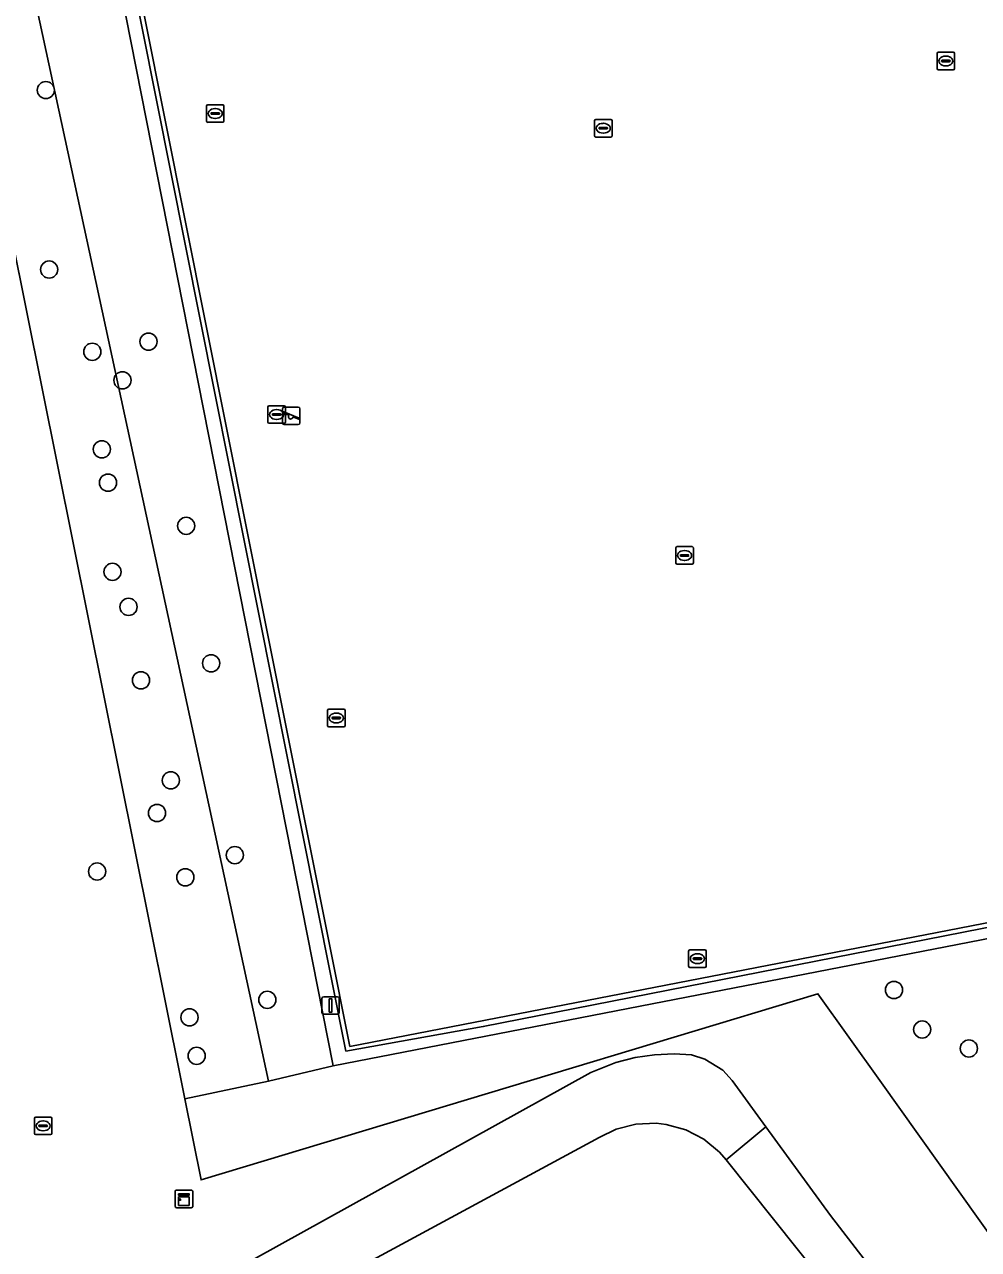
# Model space of a CAD drawing. Extents: x 160203 to 161530, y 379528 to 381797.
# Drawn here: x 160872.1 to 160926.5, y 380240.4 to 380310.2 of the extents above; entities that cross this region are included whole.
import ezdxf

# ---------------------------------------------------------------- set-up
doc = ezdxf.new("R2010")
doc.units = 0
for name, color, linetype in [('IMGEO_Boom', 7, 'Continuous'), ('IMGEO_Brandkraan', 7, 'Continuous'), ('IMGEO_Groenvoorziening', 7, 'Continuous'), ('IMGEO_Hek', 7, 'Continuous'), ('IMGEO_Kast', 7, 'Continuous'), ('IMGEO_Lichtmast', 7, 'Continuous'), ('IMGEO_Loofbos', 7, 'Continuous'), ('IMGEO_Rijbaan_lokaal_open', 7, 'Continuous'), ('IMGEO_Speelvoorziening', 7, 'Continuous'), ('IMGEO_Voetpad_onverhard', 7, 'Continuous'), ('IMGEO_Voetpad_open', 7, 'Continuous'), ('IMGEO_Waterleidingput', 7, 'Continuous')]:
    doc.layers.add(name, color=color, linetype=linetype)

msp = doc.modelspace()

# ---------------------------------------------------------------- linework, layer by layer
at = {"layer": 'IMGEO_Boom'}
for centre in [(160873.345, 380306.425), (160873.538, 380296.2), (160879.196, 380292.092), (160875.994, 380291.516), (160877.712, 380289.892), (160876.54, 380285.958), (160876.892, 380284.058), (160881.342, 380281.598), (160877.143, 380278.979), (160878.061, 380276.981), (160882.765, 380273.766), (160878.767, 380272.799), (160880.468, 380267.097), (160879.683, 380265.236), (160884.12, 380262.839), (160876.268, 380261.903), (160881.295, 380261.575), (160921.681, 380255.157), (160885.967, 380254.594), (160881.533, 380253.596), (160923.29, 380252.905), (160881.941, 380251.403), (160925.951, 380251.823)]:
    msp.add_circle(centre, 0.489, dxfattribs=at)
at = {"layer": 'IMGEO_Brandkraan'}
for p, q in [((160872.693, 380246.986), (160872.693, 380247.838)), ((160872.768, 380247.912), (160873.62, 380247.912)), ((160873.181, 380247.692), (160873.206, 380247.692)), ((160873.694, 380247.838), (160873.694, 380246.986)), ((160872.952, 380247.406), (160872.952, 380247.418)), ((160873.39, 380247.369), (160872.992, 380247.369)), ((160872.995, 380247.455), (160873.393, 380247.455)), ((160873.204, 380247.132), (160873.179, 380247.132)), ((160873.436, 380247.418), (160873.436, 380247.406)), ((160873.62, 380246.912), (160872.768, 380246.912))]:
    msp.add_line(p, q, dxfattribs=at)
for points in [[(160872.693, 380246.986), (160872.693, 380247.838)], [(160872.768, 380247.912), (160873.62, 380247.912)], [(160873.694, 380247.838), (160873.694, 380246.986)], [(160873.62, 380246.912), (160872.768, 380246.912)]]:
    msp.add_lwpolyline(points, dxfattribs=at)
for centre, radius, start, end in [((160872.77, 380247.836), 0.0765, 91.55205, 178.44795), ((160872.77, 380247.836), 0.0765, 91.55205, 178.44795), ((160873.618, 380247.836), 0.0765, 1.55205, 88.44795), ((160873.618, 380247.836), 0.0765, 1.55205, 88.44795), ((160872.77, 380246.988), 0.0765, 181.55205, 268.44795), ((160872.77, 380246.988), 0.0765, 181.55205, 268.44795), ((160872.992, 380247.415), 0.0403, 85.87752, 175.75265), ((160872.989, 380247.405), 0.0366, 178.93798, 274.71019), ((160873.393, 380247.412), 0.043, 264.86636, 352.45326), ((160873.397, 380247.417), 0.0386, 1.73085, 96.63898), ((160873.618, 380246.988), 0.0765, 271.55205, 358.44795), ((160873.618, 380246.988), 0.0765, 271.55205, 358.44795)]:
    msp.add_arc(centre, radius, start, end, dxfattribs=at)
for centre, major_axis, ratio, start_param, end_param in [((160873.18, 380247.412), (-0.387, 0.002), 0.722429, 4.712389, 7.853982), ((160873.205, 380247.412), (-0.39, 0.002), 0.717154, 1.570796, 4.712389)]:
    msp.add_ellipse(centre, major_axis=major_axis, ratio=ratio, start_param=start_param, end_param=end_param, dxfattribs=at)
at = {"layer": 'IMGEO_Groenvoorziening'}
for points in [[(160982.946, 380343.466), (160876.624, 380322.345), (160890.678, 380251.936), (160931.881, 380259.924), (160937.455, 380261.035), (160950.949, 380263.688), (160996.667, 380272.689), (160996.889, 380272.733)], [(160875.252, 380324.13), (160871.69, 380340.974), (160870.472, 380340.734), (160870.751, 380339.189), (160867.026, 380338.466), (160867.275, 380336.923), (160867.634, 380335.108), (160886.037, 380249.962), (160889.722, 380250.835)], [(160867.634, 380335.108), (160865.682, 380334.722), (160865.323, 380336.537), (160867.275, 380336.923), (160867.026, 380338.466), (160863.415, 380337.765), (160881.057, 380250), (160881.269, 380248.945), (160886.037, 380249.962)], [(160882.193, 380244.337), (160900.971, 380250), (160917.344, 380254.938), (160920.868, 380250), (160927.66, 380240.48), (160935.419, 380241.949), (160932.052, 380259.054), (160889.722, 380250.835), (160886.037, 380249.962), (160881.269, 380248.945)]]:
    msp.add_lwpolyline(points, close=True, dxfattribs=at)
for points in [[(161002.454, 380102.93), (161000, 380115.939), (160993.961, 380147.551), (160927.66, 380240.48), (160920.868, 380250), (160917.344, 380254.938), (160900.971, 380250), (160882.193, 380244.337), (160881.269, 380248.945), (160881.057, 380250), (160863.415, 380337.765), (160863.414, 380337.765), (160856.923, 380336.505), (160856.795, 380337.055), (160855.357, 380336.794), (160871.032, 380258.795), (160870.189, 380258.635)], [(160861.364, 380242.364), (160861.405, 380241.518), (160861.641, 380241.586), (160863.622, 380231.509), (160863.743, 380230.895), (160864.296, 380230.681), (160865.19, 380230.526), (160865.741, 380230.547), (160866.976, 380230.784), (160869.351, 380231.651), (160873.018, 380233.355), (160885.232, 380239.841), (160904.408, 380250.444), (160905.837, 380251.014), (160906.925, 380251.299), (160908.037, 380251.468), (160909.161, 380251.52), (160910.151, 380251.456), (160910.911, 380251.22), (160911.919, 380250.586), (160912.463, 380249.997), (160914.381, 380247.357), (160918.056, 380242.3), (160926.83, 380230.947)]]:
    msp.add_lwpolyline(points, dxfattribs=at)
at = {"layer": 'IMGEO_Hek'}
for points in [[(160996.953, 380272.41), (160997.26, 380272.47), (160983.227, 380343.654), (160876.335, 380322.564), (160890.446, 380251.672), (160898.27, 380253.065), (160931.929, 380259.679)], [(160863.455, 380337.568), (160881.057, 380250)], [(160920.868, 380250), (160917.344, 380254.938), (160900.971, 380250)], [(160881.269, 380248.945), (160881.057, 380250)], [(160900.971, 380250), (160882.193, 380244.337)], [(160927.66, 380240.48), (160920.868, 380250)], [(160882.193, 380244.337), (160881.269, 380248.945)]]:
    msp.add_lwpolyline(points, dxfattribs=at)
at = {"layer": 'IMGEO_Kast'}
for p, q in [((160880.719, 380242.826), (160880.719, 380243.667)), ((160880.719, 380243.667), (160880.719, 380242.826)), ((160880.794, 380243.751), (160881.635, 380243.751)), ((160881.635, 380243.751), (160880.794, 380243.751)), ((160881.719, 380243.676), (160881.719, 380242.835)), ((160881.719, 380242.835), (160881.719, 380243.676)), ((160881.644, 380242.751), (160880.803, 380242.751)), ((160880.803, 380242.751), (160881.644, 380242.751))]:
    msp.add_line(p, q, dxfattribs=at)
for points in [[(160880.914, 380243.541), (160881.514, 380243.541), (160881.514, 380243.456), (160880.914, 380243.456), (160880.914, 380243.541)], [(160880.914, 380243.366), (160881.514, 380243.366), (160881.514, 380242.877), (160880.914, 380242.877), (160880.914, 380243.366)]]:
    msp.add_lwpolyline(points, dxfattribs=at)
msp.add_circle((160880.998, 380243.215), 0.0377, dxfattribs=at)
for centre, start, end in [((160880.797, 380243.673), 92.4484, 184.28452), ((160880.797, 380243.673), 92.4484, 184.28452), ((160881.641, 380243.673), 2.4484, 94.28452), ((160881.641, 380243.673), 2.4484, 94.28452), ((160880.797, 380242.829), 182.4484, 274.28452), ((160880.797, 380242.829), 182.4484, 274.28452), ((160881.641, 380242.829), 272.4484, 4.28452), ((160881.641, 380242.829), 272.4484, 4.28452)]:
    msp.add_arc(centre, 0.0779, start, end, dxfattribs=at)
at = {"layer": 'IMGEO_Lichtmast'}
for p, q in [((160889.082, 380253.872), (160889.082, 380254.672)), ((160889.082, 380254.672), (160889.082, 380253.872)), ((160889.182, 380254.772), (160889.972, 380254.772)), ((160889.972, 380254.772), (160889.182, 380254.772)), ((160890.072, 380254.672), (160890.072, 380253.872)), ((160890.072, 380253.872), (160890.072, 380254.672)), ((160889.972, 380253.772), (160889.182, 380253.772)), ((160889.182, 380253.772), (160889.972, 380253.772))]:
    msp.add_line(p, q, dxfattribs=at)
msp.add_lwpolyline([(160889.502, 380254.647), (160889.652, 380254.647), (160889.652, 380253.897), (160889.502, 380253.897), (160889.502, 380254.647)], dxfattribs=at)
for centre, start, end in [((160889.182, 380254.672), 90, 180), ((160889.182, 380254.672), 90, 180), ((160889.972, 380254.672), 0, 90), ((160889.972, 380254.672), 360, 90), ((160889.182, 380253.872), 180, 270), ((160889.182, 380253.872), 180, 270), ((160889.972, 380253.872), 270, 0), ((160889.972, 380253.872), 270, 0)]:
    msp.add_arc(centre, 0.1, start, end, dxfattribs=at)
at = {"layer": 'IMGEO_Loofbos'}
msp.add_lwpolyline([(160921.556, 380233.643), (160912.111, 380245.48), (160911.729, 380245.914), (160910.839, 380246.65), (160909.815, 380247.185), (160908.702, 380247.496), (160908.128, 380247.562), (160906.974, 380247.514), (160905.855, 380247.226), (160904.877, 380246.748), (160880.524, 380233.597)], dxfattribs=at)
at = {"layer": 'IMGEO_Rijbaan_lokaal_open'}
msp.add_lwpolyline([(160983.227, 380343.654), (160898.548, 380326.947), (160876.335, 380322.564), (160890.446, 380251.672), (160898.27, 380253.065), (160931.929, 380259.679), (160931.881, 380259.924), (160890.678, 380251.936), (160876.624, 380322.345), (160982.946, 380343.466), (160996.889, 380272.733), (160996.953, 380272.41), (160997.26, 380272.47)], close=True, dxfattribs=at)
at = {"layer": 'IMGEO_Speelvoorziening'}
for p, q in [((160886.836, 380287.465), (160886.836, 380288.265)), ((160886.836, 380288.265), (160886.836, 380287.465)), ((160886.936, 380288.365), (160887.726, 380288.365)), ((160887.726, 380288.365), (160886.936, 380288.365)), ((160887.826, 380288.265), (160887.826, 380287.465)), ((160887.826, 380287.465), (160887.826, 380288.265)), ((160887.219, 380287.893), (160886.88, 380288.03)), ((160886.905, 380288.09), (160887.781, 380287.737)), ((160887.757, 380287.677), (160887.417, 380287.814)), ((160887.726, 380287.365), (160886.936, 380287.365)), ((160886.936, 380287.365), (160887.726, 380287.365))]:
    msp.add_line(p, q, dxfattribs=at)
for centre, radius, start, end in [((160886.936, 380288.265), 0.1, 90, 180), ((160886.936, 380288.265), 0.1, 90, 180), ((160887.726, 380288.265), 0.1, 0, 90), ((160887.726, 380288.265), 0.1, 360, 90), ((160886.936, 380287.465), 0.1, 180, 270), ((160886.936, 380287.465), 0.1, 180, 270), ((160886.893, 380288.06), 0.0327, 68.07798, 248.07798), ((160887.298, 380287.803), 0.12, 130.99278, 5.16318), ((160887.726, 380287.465), 0.1, 270, 0), ((160887.726, 380287.465), 0.1, 270, 0), ((160887.769, 380287.707), 0.0327, 248.07798, 68.07798)]:
    msp.add_arc(centre, radius, start, end, dxfattribs=at)
at = {"layer": 'IMGEO_Voetpad_onverhard'}
for points in [[(160880.524, 380233.597), (160904.877, 380246.748), (160905.855, 380247.226), (160906.974, 380247.514), (160908.128, 380247.562), (160908.702, 380247.496), (160909.815, 380247.185), (160910.839, 380246.65), (160911.729, 380245.914), (160912.111, 380245.48), (160914.381, 380247.357), (160912.463, 380249.997), (160911.919, 380250.586), (160910.911, 380251.22), (160910.151, 380251.456), (160909.161, 380251.52), (160908.037, 380251.468), (160906.925, 380251.299), (160905.837, 380251.014), (160904.408, 380250.444), (160885.232, 380239.841)], [(160988.682, 380136.429), (160988.247, 380138.2), (160987.367, 380140.505), (160984.79, 380146.007), (160981.651, 380151.209), (160974.892, 380161.133), (160957.842, 380184.306), (160949.355, 380197.613), (160937.681, 380214.675), (160926.83, 380230.947), (160918.056, 380242.3), (160914.381, 380247.357), (160912.111, 380245.48), (160921.556, 380233.643), (160945.535, 380198.222), (160947.629, 380195.006), (160956.486, 380181.403), (160962.828, 380172.052), (160971.107, 380160.993), (160979.459, 380149.083), (160982.136, 380144.753), (160985.261, 380138.313), (160985.88, 380136.595)]]:
    msp.add_lwpolyline(points, dxfattribs=at)
at = {"layer": 'IMGEO_Voetpad_open'}
msp.add_lwpolyline([(160898.548, 380326.947), (160898.212, 380328.588), (160875.252, 380324.13), (160889.722, 380250.835), (160932.052, 380259.054), (160931.929, 380259.679), (160898.27, 380253.065), (160890.446, 380251.672), (160876.335, 380322.564)], close=True, dxfattribs=at)
at = {"layer": 'IMGEO_Waterleidingput'}
for p, q in [((160924.135, 380307.654), (160924.135, 380308.506)), ((160924.21, 380308.58), (160925.062, 380308.58)), ((160924.623, 380308.36), (160924.648, 380308.36)), ((160925.136, 380308.506), (160925.136, 380307.654)), ((160924.394, 380308.074), (160924.394, 380308.086)), ((160924.832, 380308.037), (160924.434, 380308.037)), ((160924.437, 380308.123), (160924.835, 380308.123)), ((160924.646, 380307.8), (160924.621, 380307.8)), ((160924.878, 380308.086), (160924.878, 380308.074)), ((160925.062, 380307.58), (160924.21, 380307.58)), ((160882.573, 380305.588), (160883.425, 380305.588)), ((160882.498, 380304.662), (160882.498, 380305.514)), ((160882.757, 380305.082), (160882.757, 380305.094)), ((160883.195, 380305.045), (160882.797, 380305.045)), ((160882.8, 380305.131), (160883.198, 380305.131)), ((160882.986, 380305.368), (160883.011, 380305.368)), ((160883.241, 380305.094), (160883.241, 380305.082)), ((160883.499, 380305.514), (160883.499, 380304.662)), ((160883.425, 380304.588), (160882.573, 380304.588)), ((160883.009, 380304.808), (160882.984, 380304.808)), ((160904.614, 380303.825), (160904.614, 380304.677)), ((160904.689, 380304.751), (160905.541, 380304.751)), ((160904.873, 380304.245), (160904.873, 380304.257)), ((160905.311, 380304.208), (160904.913, 380304.208)), ((160904.916, 380304.294), (160905.314, 380304.294)), ((160905.102, 380304.531), (160905.127, 380304.531)), ((160905.357, 380304.257), (160905.357, 380304.245)), ((160905.615, 380304.677), (160905.615, 380303.825)), ((160905.541, 380303.751), (160904.689, 380303.751)), ((160905.125, 380303.971), (160905.1, 380303.971)), ((160885.999, 380287.514), (160885.999, 380288.366)), ((160886.074, 380288.44), (160886.926, 380288.44)), ((160886.487, 380288.22), (160886.512, 380288.22)), ((160887, 380288.366), (160887, 380287.514)), ((160886.926, 380287.44), (160886.074, 380287.44)), ((160886.258, 380287.934), (160886.258, 380287.946)), ((160886.696, 380287.897), (160886.298, 380287.897)), ((160886.301, 380287.983), (160886.699, 380287.983)), ((160886.51, 380287.66), (160886.485, 380287.66)), ((160886.742, 380287.946), (160886.742, 380287.934)), ((160909.246, 380279.486), (160909.246, 380280.338)), ((160909.321, 380280.412), (160910.173, 380280.412)), ((160909.505, 380279.906), (160909.505, 380279.918)), ((160909.943, 380279.869), (160909.545, 380279.869)), ((160909.548, 380279.955), (160909.946, 380279.955)), ((160909.734, 380280.192), (160909.759, 380280.192)), ((160909.989, 380279.918), (160909.989, 380279.906)), ((160910.247, 380280.338), (160910.247, 380279.486)), ((160910.173, 380279.412), (160909.321, 380279.412)), ((160909.757, 380279.632), (160909.732, 380279.632)), ((160889.401, 380270.225), (160889.401, 380271.077)), ((160889.476, 380271.151), (160890.328, 380271.151)), ((160889.703, 380270.694), (160890.101, 380270.694)), ((160889.889, 380270.931), (160889.914, 380270.931)), ((160890.402, 380271.077), (160890.402, 380270.225)), ((160890.328, 380270.151), (160889.476, 380270.151)), ((160889.66, 380270.645), (160889.66, 380270.657)), ((160890.098, 380270.608), (160889.7, 380270.608)), ((160889.912, 380270.371), (160889.887, 380270.371)), ((160890.144, 380270.657), (160890.144, 380270.645)), ((160910.055, 380257.442), (160910.907, 380257.442)), ((160909.98, 380256.516), (160909.98, 380257.368)), ((160910.239, 380256.936), (160910.239, 380256.948)), ((160910.677, 380256.899), (160910.279, 380256.899)), ((160910.282, 380256.985), (160910.68, 380256.985)), ((160910.468, 380257.222), (160910.493, 380257.222)), ((160910.723, 380256.948), (160910.723, 380256.936)), ((160910.981, 380257.368), (160910.981, 380256.516)), ((160910.907, 380256.442), (160910.055, 380256.442)), ((160910.491, 380256.662), (160910.466, 380256.662))]:
    msp.add_line(p, q, dxfattribs=at)
for points in [[(160924.135, 380307.654), (160924.135, 380308.506)], [(160924.21, 380308.58), (160925.062, 380308.58)], [(160925.136, 380308.506), (160925.136, 380307.654)], [(160925.062, 380307.58), (160924.21, 380307.58)], [(160882.573, 380305.588), (160883.425, 380305.588)], [(160882.498, 380304.662), (160882.498, 380305.514)], [(160883.499, 380305.514), (160883.499, 380304.662)], [(160883.425, 380304.588), (160882.573, 380304.588)], [(160904.614, 380303.825), (160904.614, 380304.677)], [(160904.689, 380304.751), (160905.541, 380304.751)], [(160905.615, 380304.677), (160905.615, 380303.825)], [(160905.541, 380303.751), (160904.689, 380303.751)], [(160885.999, 380287.514), (160885.999, 380288.366)], [(160886.074, 380288.44), (160886.926, 380288.44)], [(160887, 380288.366), (160887, 380287.514)], [(160886.926, 380287.44), (160886.074, 380287.44)], [(160909.246, 380279.486), (160909.246, 380280.338)], [(160909.321, 380280.412), (160910.173, 380280.412)], [(160910.247, 380280.338), (160910.247, 380279.486)], [(160910.173, 380279.412), (160909.321, 380279.412)], [(160889.401, 380270.225), (160889.401, 380271.077)], [(160889.476, 380271.151), (160890.328, 380271.151)], [(160890.402, 380271.077), (160890.402, 380270.225)], [(160890.328, 380270.151), (160889.476, 380270.151)], [(160910.055, 380257.442), (160910.907, 380257.442)], [(160909.98, 380256.516), (160909.98, 380257.368)], [(160910.981, 380257.368), (160910.981, 380256.516)], [(160910.907, 380256.442), (160910.055, 380256.442)]]:
    msp.add_lwpolyline(points, dxfattribs=at)
for centre, radius, start, end in [((160924.212, 380308.504), 0.0765, 91.55205, 178.44795), ((160924.212, 380308.504), 0.0765, 91.55205, 178.44795), ((160925.06, 380308.504), 0.0765, 1.55205, 88.44795), ((160925.06, 380308.504), 0.0765, 1.55205, 88.44795), ((160924.434, 380308.083), 0.0403, 85.87752, 175.75265), ((160924.431, 380308.073), 0.0366, 178.93798, 274.71019), ((160924.835, 380308.08), 0.043, 264.86636, 352.45326), ((160924.839, 380308.085), 0.0386, 1.73085, 96.63898), ((160924.212, 380307.656), 0.0765, 181.55205, 268.44795), ((160924.212, 380307.656), 0.0765, 181.55205, 268.44795), ((160925.06, 380307.656), 0.0765, 271.55205, 358.44795), ((160925.06, 380307.656), 0.0765, 271.55205, 358.44795), ((160882.575, 380305.512), 0.0765, 91.55205, 178.44795), ((160882.575, 380305.512), 0.0765, 91.55205, 178.44795), ((160883.423, 380305.512), 0.0765, 1.55205, 88.44795), ((160883.423, 380305.512), 0.0765, 1.55205, 88.44795), ((160882.797, 380305.091), 0.0403, 85.87752, 175.75265), ((160882.794, 380305.081), 0.0366, 178.93798, 274.71019), ((160883.198, 380305.088), 0.043, 264.86636, 352.45326), ((160883.202, 380305.093), 0.0386, 1.73085, 96.63898), ((160882.575, 380304.664), 0.0765, 181.55205, 268.44795), ((160882.575, 380304.664), 0.0765, 181.55205, 268.44795), ((160883.423, 380304.664), 0.0765, 271.55205, 358.44795), ((160883.423, 380304.664), 0.0765, 271.55205, 358.44795), ((160904.691, 380304.675), 0.0765, 91.55205, 178.44795), ((160904.691, 380304.675), 0.0765, 91.55205, 178.44795), ((160904.913, 380304.254), 0.0403, 85.87752, 175.75265), ((160904.91, 380304.244), 0.0366, 178.93798, 274.71019), ((160905.314, 380304.251), 0.043, 264.86636, 352.45326), ((160905.318, 380304.256), 0.0386, 1.73085, 96.63898), ((160905.539, 380304.675), 0.0765, 1.55205, 88.44795), ((160905.539, 380304.675), 0.0765, 1.55205, 88.44795), ((160904.691, 380303.827), 0.0765, 181.55205, 268.44795), ((160904.691, 380303.827), 0.0765, 181.55205, 268.44795), ((160905.539, 380303.827), 0.0765, 271.55205, 358.44795), ((160905.539, 380303.827), 0.0765, 271.55205, 358.44795), ((160886.076, 380288.364), 0.0765, 91.55205, 178.44795), ((160886.076, 380288.364), 0.0765, 91.55205, 178.44795), ((160886.924, 380288.364), 0.0765, 1.55205, 88.44795), ((160886.924, 380288.364), 0.0765, 1.55205, 88.44795), ((160886.076, 380287.516), 0.0765, 181.55205, 268.44795), ((160886.076, 380287.516), 0.0765, 181.55205, 268.44795), ((160886.298, 380287.943), 0.0403, 85.87752, 175.75265), ((160886.295, 380287.933), 0.0366, 178.93798, 274.71019), ((160886.699, 380287.94), 0.043, 264.86636, 352.45326), ((160886.703, 380287.945), 0.0386, 1.73085, 96.63898), ((160886.924, 380287.516), 0.0765, 271.55205, 358.44795), ((160886.924, 380287.516), 0.0765, 271.55205, 358.44795), ((160909.323, 380280.336), 0.0765, 91.55205, 178.44795), ((160909.323, 380280.336), 0.0765, 91.55205, 178.44795), ((160909.545, 380279.915), 0.0403, 85.87752, 175.75265), ((160909.542, 380279.905), 0.0366, 178.93798, 274.71019), ((160909.946, 380279.912), 0.043, 264.86636, 352.45326), ((160909.95, 380279.917), 0.0386, 1.73085, 96.63898), ((160910.171, 380280.336), 0.0765, 1.55205, 88.44795), ((160910.171, 380280.336), 0.0765, 1.55205, 88.44795), ((160909.323, 380279.488), 0.0765, 181.55205, 268.44795), ((160909.323, 380279.488), 0.0765, 181.55205, 268.44795), ((160910.171, 380279.488), 0.0765, 271.55205, 358.44795), ((160910.171, 380279.488), 0.0765, 271.55205, 358.44795), ((160889.478, 380271.075), 0.0765, 91.55205, 178.44795), ((160889.478, 380271.075), 0.0765, 91.55205, 178.44795), ((160889.7, 380270.654), 0.0403, 85.87752, 175.75265), ((160890.105, 380270.656), 0.0386, 1.73085, 96.63898), ((160890.326, 380271.075), 0.0765, 1.55205, 88.44795), ((160890.326, 380271.075), 0.0765, 1.55205, 88.44795), ((160889.478, 380270.227), 0.0765, 181.55205, 268.44795), ((160889.478, 380270.227), 0.0765, 181.55205, 268.44795), ((160889.697, 380270.644), 0.0366, 178.93798, 274.71019), ((160890.101, 380270.651), 0.043, 264.86636, 352.45326), ((160890.326, 380270.227), 0.0765, 271.55205, 358.44795), ((160890.326, 380270.227), 0.0765, 271.55205, 358.44795), ((160910.057, 380257.366), 0.0765, 91.55205, 178.44795), ((160910.057, 380257.366), 0.0765, 91.55205, 178.44795), ((160910.905, 380257.366), 0.0765, 1.55205, 88.44795), ((160910.905, 380257.366), 0.0765, 1.55205, 88.44795), ((160910.279, 380256.945), 0.0403, 85.87752, 175.75265), ((160910.276, 380256.935), 0.0366, 178.93798, 274.71019), ((160910.68, 380256.942), 0.043, 264.86636, 352.45326), ((160910.684, 380256.947), 0.0386, 1.73085, 96.63898), ((160910.057, 380256.518), 0.0765, 181.55205, 268.44795), ((160910.057, 380256.518), 0.0765, 181.55205, 268.44795), ((160910.905, 380256.518), 0.0765, 271.55205, 358.44795), ((160910.905, 380256.518), 0.0765, 271.55205, 358.44795)]:
    msp.add_arc(centre, radius, start, end, dxfattribs=at)
for centre, major_axis, ratio, start_param, end_param in [((160924.622, 380308.08), (-0.387, 0.002), 0.722429, 4.712389, 7.853982), ((160924.647, 380308.08), (-0.39, 0.002), 0.717154, 1.570796, 4.712389), ((160882.985, 380305.088), (-0.387, 0.002), 0.722429, 4.712389, 7.853982), ((160883.01, 380305.088), (-0.39, 0.002), 0.717154, 1.570796, 4.712389), ((160905.101, 380304.251), (-0.387, 0.002), 0.722429, 4.712389, 7.853982), ((160905.126, 380304.251), (-0.39, 0.002), 0.717154, 1.570796, 4.712389), ((160886.486, 380287.94), (-0.387, 0.002), 0.722429, 4.712389, 7.853982), ((160886.511, 380287.94), (-0.39, 0.002), 0.717154, 1.570796, 4.712389), ((160909.733, 380279.912), (-0.387, 0.002), 0.722429, 4.712389, 7.853982), ((160909.758, 380279.912), (-0.39, 0.002), 0.717154, 1.570796, 4.712389), ((160889.888, 380270.651), (-0.387, 0.002), 0.722429, 4.712389, 7.853982), ((160889.913, 380270.651), (-0.39, 0.002), 0.717154, 1.570796, 4.712389), ((160910.467, 380256.942), (-0.387, 0.002), 0.722429, 4.712389, 7.853982), ((160910.492, 380256.942), (-0.39, 0.002), 0.717154, 1.570796, 4.712389)]:
    msp.add_ellipse(centre, major_axis=major_axis, ratio=ratio, start_param=start_param, end_param=end_param, dxfattribs=at)

doc.saveas('drawing.dxf')
